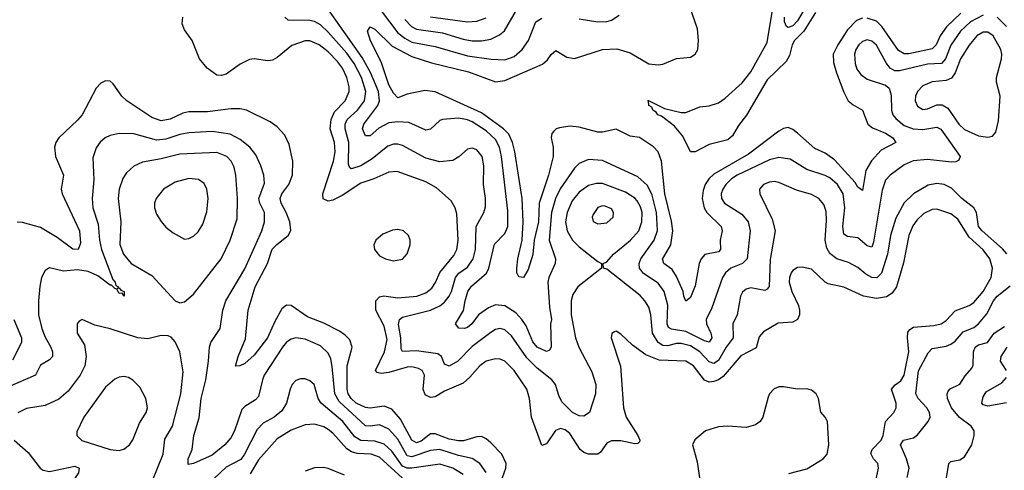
# Model space of a CAD drawing. Header units: inches. Extents: x 1649636 to 1815363, y 506543 to 641975.
# Tile 276 of 656: x 1682981 to 1687221, y 613361 to 615299. Entities that reach past the tile are written whole.
import ezdxf

# ---------------------------------------------------------------- set-up
doc = ezdxf.new("R2010")
doc.units = ezdxf.units.IN
doc.header["$MEASUREMENT"] = 0
doc.layers.add('B6681', color=7, linetype='Continuous')

msp = doc.modelspace()

# ---------------------------------------------------------------- linework, layer by layer
at = {"layer": 'B6681', "color": 5}
for points, elevation in [([(1687130, 615317.9), (1687075.5, 615290), (1687033, 615250), (1686991, 615189), (1686968.2, 615130), (1686950, 615110), (1686890, 615106.9), (1686770, 615078.2), (1686750, 615079.1), (1686730, 615090.7), (1686712.8, 615112.8), (1686670, 615188.6), (1686650, 615206.8), (1686630, 615212.2), (1686610, 615204.5), (1686593.9, 615190), (1686581.5, 615170), (1686576.2, 615150), (1686578.6, 615110), (1686586.1, 615086.1), (1686602.4, 615062.4), (1686630, 615042.4), (1686710, 615016.9), (1686725, 615005), (1686734.2, 614974.2), (1686734.7, 614910), (1686741.3, 614890), (1686753.7, 614873.7), (1686790, 614844.3), (1686828.7, 614828.7), (1686870, 614826.3), (1686930, 614836.3), (1686947.4, 614827.4), (1687031.2, 614710), (1687025.3, 614694.7), (1687012.1, 614687.9), (1686993.4, 614686.6), (1686890, 614697.9), (1686828.6, 614691.4), (1686790, 614675.2), (1686730, 614629.8), (1686710, 614608.2), (1686694.9, 614565.1), (1686657.6, 614342.4), (1686650, 614320.3), (1686630, 614325.6), (1686590, 614360.8), (1686545.9, 614365.9), (1686530, 614376), (1686525.4, 614410), (1686534.1, 614490), (1686527.1, 614550), (1686502.7, 614590), (1686470, 614618), (1686450, 614628.5), (1686370, 614654.1), (1686298.8, 614698.8), (1686250, 614706.2), (1686210, 614695.8), (1686070.7, 614630), (1686046.3, 614613.7), (1686021.7, 614590), (1686008.7, 614570), (1686001.8, 614550), (1686003.1, 614530), (1686015.7, 614510), (1686090, 614462.2), (1686117.3, 614430), (1686126.3, 614390), (1686113.6, 614270), (1686093.1, 614250), (1686043, 614230), (1686020.1, 614210), (1686007.8, 614190), (1685960.8, 614059.2), (1685936.6, 614010), (1685937.9, 613990), (1685957.4, 613950), (1685960.9, 613930), (1685950, 613912.4), (1685930, 613917.1), (1685850, 613957.3), (1685787.2, 613967.2), (1685774.4, 613974.4), (1685768.6, 613990), (1685771.4, 614071.4), (1685756.7, 614130), (1685730, 614165.6), (1685667.5, 614207.5), (1685650.5, 614230), (1685648.8, 614250), (1685656.4, 614270), (1685713, 614350), (1685728.2, 614391.8), (1685723.9, 614470), (1685704.8, 614544.8), (1685685.1, 614585.1), (1685642.6, 614622.6), (1685490, 614693.7), (1685430, 614697), (1685390, 614679.8), (1685370, 614659.8), (1685308.3, 614571.7), (1685287.7, 614530), (1685270.4, 614470), (1685261.1, 614350), (1685288.8, 614270), (1685287, 614250), (1685259.6, 614190), (1685255.5, 614170), (1685262.4, 614062.4), (1685270.7, 614010), (1685266.3, 613990), (1685269, 613891), (1685263.1, 613876.9), (1685250, 613871.2), (1685209.9, 613890), (1685190, 613912.9), (1685162.2, 613982.2), (1685143.9, 614010), (1685117.5, 614037.5), (1685070, 614067.9), (1685030, 614072.3), (1685000, 614060), (1684956.9, 614030), (1684927.7, 613990), (1684910, 613975.1), (1684896.3, 613970), (1684872.2, 613972.2), (1684858.3, 613990), (1684891.9, 614048.1), (1684898.6, 614090), (1684911.3, 614130), (1684926.8, 614153.2), (1684991.5, 614208.5), (1685000.7, 614230), (1685026.2, 614333.8), (1685070, 614379.7), (1685082.3, 614410), (1685082.8, 614477.2), (1685056.4, 614710), (1685046.7, 614750), (1685030, 614784.1), (1684990, 614821.3), (1684930, 614859.9), (1684910, 614868.6), (1684870, 614875.1), (1684801.6, 614870), (1684790, 614865.3), (1684750, 614827.4), (1684730, 614823.2), (1684656.7, 614856.7), (1684610, 614859.1), (1684570, 614854.7), (1684527.7, 614832.3), (1684490, 614799.9), (1684470, 614798.9), (1684457.8, 614830), (1684462.5, 614850), (1684522.8, 614930), (1684529.9, 614950.1), (1684526.5, 614990), (1684492.1, 615072.1), (1684455.9, 615135.9), (1684263.2, 615410)], 540), ([(1686407.2, 615330), (1686358.1, 615250), (1686316.8, 615210), (1686306.8, 615190), (1686295.3, 615144.7), (1686281.7, 615118.3), (1686199.7, 615040.3), (1686111.3, 614888.7), (1686076.4, 614843.6), (1686050, 614799.1), (1686030, 614782.6), (1685950, 614761.7), (1685890, 614729.9), (1685869.9, 614729.9), (1685837.3, 614797.3), (1685800.6, 614840.6), (1685744.2, 614884.2), (1685729.3, 614890), (1685721.4, 614901.4), (1685707.6, 614910), (1685702.5, 614922.5), (1685689.9, 614930), (1685688.9, 614948.9), (1685686, 614950), (1685689, 614951), (1685757.3, 614917.3), (1685830, 614899.3), (1685850, 614899.8), (1685910, 614923.3), (1685950, 614928.4), (1685990, 614941.1), (1686019.1, 614960.9), (1686092.4, 615027.6), (1686130, 615074.4), (1686199.2, 615200.8), (1686234.8, 615410)], 480), ([(1686365.8, 615354.2), (1686330, 615294.3), (1686310, 615271.9), (1686290, 615265.5), (1686282.4, 615270), (1686274.3, 615290), (1686274.8, 615310)], 460), ([(1686610, 615305), (1686584.5, 615295.5), (1686545.3, 615254.7), (1686503.6, 615190), (1686483.7, 615150), (1686485.8, 615114.2), (1686498.5, 615070), (1686530, 614986.5), (1686548.9, 614950), (1686570, 614932.2), (1686610.1, 614910.1), (1686632.7, 614850), (1686653.4, 614833.4), (1686710, 614810.1), (1686740.6, 614790), (1686754, 614770), (1686690, 614737.5), (1686648.6, 614691.4), (1686624.8, 614650), (1686610, 614563.5), (1686590, 614578.2), (1686578.9, 614598.9), (1686490, 614696.7), (1686450, 614724.6), (1686405.4, 614745.4), (1686330, 614811.1), (1686310, 614826.5), (1686290, 614834.6), (1686270, 614830.7), (1686250, 614818.7), (1686119.9, 614720.1), (1685970, 614634.6), (1685950, 614615.1), (1685933.4, 614590), (1685924.4, 614564.4), (1685919.7, 614530), (1685929, 614490), (1685940.5, 614470), (1686002.2, 614410), (1686006.6, 614390), (1685996.8, 614350), (1685999.4, 614310), (1685990, 614300.6), (1685931.6, 614288.4), (1685915.9, 614270), (1685907.2, 614250), (1685890, 614154.7), (1685870, 614104.2), (1685850, 614087.7), (1685840.6, 614110), (1685838.1, 614130), (1685810, 614194.1), (1685790, 614224.1), (1685755, 614250), (1685749, 614269), (1685785.6, 614330), (1685793.2, 614390), (1685787.5, 614432.5), (1685759.2, 614550), (1685745, 614690), (1685730, 614729.8), (1685710, 614752.3), (1685650, 614792.3), (1685610, 614798.4), (1685550, 614827.7), (1685490, 614815.4), (1685470, 614815.5), (1685390, 614837.2), (1685350, 614840.3), (1685305.9, 614834.1), (1685290.8, 614829.2), (1685280.4, 614819.6), (1685272.3, 614810), (1685270.1, 614790), (1685278.4, 614750), (1685278, 614710), (1685258.8, 614630), (1685218.6, 614510), (1685214.4, 614430), (1685196.8, 614350), (1685190, 614289.5), (1685170, 614225.1), (1685150.3, 614190), (1685130, 614192.7), (1685122, 614210), (1685122, 614230), (1685125.6, 614270), (1685145.4, 614350), (1685148.3, 614430), (1685144.6, 614530), (1685113, 614730), (1685103.3, 614770), (1685086.9, 614806.9), (1685064, 614830), (1684970, 614898.8), (1684770, 614988.5), (1684726.2, 614993.8), (1684650, 614977.9), (1684610, 614963.1), (1684590, 614982.4), (1684570, 615018.2), (1684537.2, 615117.2), (1684491.8, 615208.2), (1684478.9, 615250), (1684490, 615268), (1684510, 615258), (1684584.4, 615184.4), (1684670, 615139.9), (1684753.9, 615113.9), (1684914.2, 615074.2), (1685030, 615031.1), (1685070, 615036.6), (1685232.3, 615107.7), (1685254.3, 615125.7), (1685270, 615149.1), (1685290, 615166.5), (1685337.3, 615137.3), (1685370, 615132.3), (1685490, 615170.1), (1685552.8, 615172.8), (1685610, 615156.8), (1685690, 615109.6), (1685730, 615104.1), (1685750, 615107.6), (1685810, 615131.9), (1685870, 615138), (1685889.8, 615150.2), (1685900.9, 615170), (1685904.2, 615210), (1685900.1, 615260.1), (1685867.6, 615350)], 520), ([(1684536.9, 615336.9), (1684610, 615242.4), (1684639, 615219), (1684670, 615202.5), (1684770, 615183.4), (1684910, 615143), (1685010.9, 615129.1), (1685070, 615126.7), (1685110, 615141), (1685144.9, 615170), (1685172.7, 615210), (1685203.2, 615290), (1685230, 615305.2)], 540), ([(1684639.3, 615299.3), (1684668.6, 615270), (1684690, 615258.3), (1684801.6, 615241.6), (1684890, 615214.4), (1684930, 615208), (1684970, 615207.5), (1685010, 615215.7), (1685047, 615233), (1685068.5, 615251.5), (1685125.7, 615350)], 560), ([(1684750, 615311.1), (1684910, 615288.9), (1684950, 615293), (1684990, 615307.4)], 580), ([(1685390, 615302.2), (1685470, 615289.4), (1685510, 615290.9), (1685530, 615297.4), (1685562.3, 615317.7)], 540), ([(1687033.1, 615326.9), (1686971.3, 615268.7), (1686944.2, 615230), (1686926.8, 615190), (1686910, 615172.9), (1686810, 615152.4), (1686790, 615152.6), (1686765.7, 615165.7), (1686694.1, 615270), (1686670, 615292.7), (1686630, 615306)], 520), ([(1686666.1, 613310), (1686678.7, 613370), (1686675.6, 613390), (1686657.8, 613410), (1686646.8, 613433.2), (1686652.1, 613450), (1686690.3, 613490), (1686699.6, 613510), (1686709.9, 613570.1), (1686745, 613610), (1686754.7, 613630), (1686755.6, 613650), (1686735.5, 613710), (1686751.4, 613728.6), (1686775.1, 613744.9), (1686789.4, 613770.6), (1686809.3, 613870), (1686803.6, 613930), (1686805.7, 613954.3), (1686813.6, 613966.4), (1686830, 613976.6), (1686917.1, 613982.9), (1686949.5, 613990.5), (1686970, 614005.1), (1687010, 614047.3), (1687070, 614069), (1687090, 614082.1), (1687129.6, 614130), (1687164, 614190), (1687169.6, 614230), (1687158.3, 614270), (1687129.4, 614309.4), (1687070, 614363.4), (1687020.8, 614440.8), (1686990, 614463.5), (1686930, 614484.1), (1686910, 614482.8), (1686874.3, 614465.7), (1686843.7, 614436.3), (1686827.4, 614412.6), (1686810.1, 614370), (1686787, 614253), (1686756.5, 614150), (1686738.1, 614121.9), (1686713.6, 614106.4), (1686670, 614099.7), (1686615.1, 614110), (1686530, 614148.5), (1686462.9, 614162.9), (1686449.8, 614170), (1686390, 614225.3), (1686350, 614234.8), (1686330, 614232.4), (1686310, 614219.8), (1686303.2, 614210), (1686295.9, 614190), (1686295.1, 614170), (1686305.9, 614130), (1686334.2, 614070), (1686339.2, 614050), (1686338.8, 614030), (1686330.1, 614009.9), (1686310, 613997.8), (1686246.7, 613993.3), (1686183.3, 613956.7), (1686164.9, 613935.1), (1686152.5, 613887.5), (1686086.8, 613853.2), (1686010, 613763.8), (1685990.3, 613749.7), (1685970, 613742.2), (1685950, 613740.3), (1685930, 613747.8), (1685881.8, 613810), (1685850, 613829.9), (1685734.7, 613834.7), (1685677.2, 613857.2), (1685619.4, 613899.4), (1685570, 613946.6), (1685550, 613959.3), (1685543, 613957), (1685530.8, 613949.2), (1685528.4, 613930), (1685568.6, 613808.6), (1685580.7, 613630), (1685593, 613590), (1685642.2, 613510), (1685651.8, 613490), (1685650, 613482.9), (1685643.4, 613476.6), (1685630, 613474.9), (1685570, 613487.1), (1685530, 613487.9), (1685510, 613477.3), (1685481.8, 613438.2), (1685470.3, 613430), (1685430, 613430.4), (1685410, 613437.7), (1685394.3, 613450), (1685350, 613518.4), (1685330, 613534.9), (1685310, 613540.4), (1685288.6, 613531.4), (1685250, 613474.6), (1685230, 613467.4), (1685184.9, 613590), (1685176.5, 613670), (1685165, 613710), (1685110, 613789.8), (1685069.7, 613830), (1685050, 613838.4), (1685030, 613840.5), (1684990, 613829.9), (1684962.5, 613810), (1684919.1, 613760.9), (1684890, 613736), (1684810, 613701.3), (1684770, 613676.5), (1684750, 613674.3), (1684730, 613683.2), (1684725, 613690), (1684718.5, 613710), (1684723.7, 613770), (1684713.6, 613790), (1684698.8, 613798.8), (1684670, 613805.1), (1684650, 613803.9), (1684570, 613780.8), (1684537.1, 613777.1), (1684520.7, 613780.7), (1684513.4, 613790), (1684551.9, 613870), (1684563.5, 613923.5), (1684550, 613980.2), (1684514.7, 614050), (1684515.2, 614090), (1684530, 614107.1), (1684548.7, 614111.3), (1684610, 614103.2), (1684690.5, 614109.5), (1684730, 614123.7), (1684756, 614144), (1684772, 614168), (1684790, 614211.5), (1684850, 614284.1), (1684864, 614310), (1684869.5, 614350), (1684864, 614464), (1684856.9, 614490), (1684839.1, 614519.1), (1684775.2, 614575.2), (1684730, 614600.9), (1684606.4, 614646.4), (1684570, 614643.2), (1684505.5, 614614.5), (1684450, 614595.9), (1684370, 614543.1), (1684330, 614522.4), (1684310, 614518.6), (1684288.1, 614528.1), (1684286.8, 614550), (1684332.5, 614690), (1684340.1, 614730), (1684336, 614770), (1684317.3, 614830), (1684322.6, 614870), (1684337.2, 614902.8), (1684382, 614950), (1684399.7, 614990), (1684399.9, 615010), (1684390.3, 615050), (1684370.6, 615090), (1684350, 615119.6), (1684310, 615160.1), (1684270, 615190.4), (1684230, 615207.3), (1684210, 615207.4), (1684152.7, 615187.3), (1684090, 615136), (1684070, 615125.2), (1684050, 615121.6), (1683990, 615129.9), (1683970, 615127.9), (1683930, 615108), (1683870, 615064.7), (1683850, 615058.2), (1683830, 615060.4), (1683788.6, 615090), (1683754.7, 615130), (1683723.5, 615210), (1683690, 615255.1), (1683680.4, 615280.4), (1683683, 615310)], 580), ([(1687231.8, 614291.8), (1687213.4, 614313.4), (1687125, 614390), (1687110.5, 614410), (1687101.2, 614470), (1687089.9, 614489.9), (1687038.4, 614530), (1686993.7, 614573.7), (1686962, 614590), (1686930, 614593.8), (1686893.1, 614586.9), (1686830.5, 614549.5), (1686789, 614511), (1686754.5, 614445.5), (1686731.3, 614370), (1686718.1, 614290), (1686691.5, 614208.5), (1686671.7, 614188.3), (1686650.6, 614189.4), (1686624.5, 614204.5), (1686590, 614233.4), (1686550, 614253.8), (1686499.7, 614270), (1686470, 614293.5), (1686456.7, 614316.7), (1686449.9, 614349.9), (1686455.8, 614435.8), (1686453.6, 614473.6), (1686443.3, 614503.3), (1686422.2, 614530), (1686390, 614547.4), (1686325.6, 614565.6), (1686250, 614599.2), (1686230, 614602.7), (1686210, 614600.2), (1686184.6, 614590), (1686166.3, 614570), (1686167.9, 614550), (1686221.1, 614441.1), (1686233.9, 614390), (1686213, 614267), (1686208.3, 614151.7), (1686200.4, 614139.6), (1686190, 614133.7), (1686130, 614145.2), (1686110, 614139.4), (1686093.7, 614126.3), (1686085.1, 614110), (1686070.1, 614030), (1686052.4, 613990), (1686053.8, 613930), (1686023.3, 613890), (1685990, 613833.2), (1685970, 613819.9), (1685950, 613826.8), (1685909.5, 613870), (1685870, 613896), (1685830, 613906), (1685810, 613905.9), (1685770, 613896.2), (1685750, 613897.9), (1685730.4, 613910.4), (1685705.4, 613950), (1685699.2, 614030), (1685690, 614061.7), (1685673.6, 614090), (1685652.3, 614112.3), (1685510, 614225.6), (1685495.3, 614230), (1685494, 614250), (1685510, 614258), (1685538.2, 614290), (1685611.2, 614350), (1685646.6, 614390), (1685660.1, 614430), (1685661, 614470), (1685654.4, 614494.4), (1685639.6, 614519.6), (1685630, 614530.9), (1685590, 614557), (1685490, 614593.7), (1685465.2, 614594.8), (1685430, 614585.4), (1685390, 614557.1), (1685359.8, 614520.2), (1685338.4, 614470), (1685332, 614430), (1685338.1, 614390), (1685361.9, 614350), (1685390, 614321.5), (1685470, 614258.4), (1685486.8, 614250), (1685486.8, 614230), (1685383.9, 614150), (1685363.1, 614116.9), (1685355.9, 614090), (1685356, 614030), (1685373.9, 613930), (1685388.7, 613890), (1685444.5, 613784.5), (1685462.2, 613730), (1685460.4, 613690), (1685434.9, 613610), (1685410, 613593.5), (1685390, 613594.6), (1685360.9, 613610), (1685315.9, 613655.9), (1685302.3, 613682.3), (1685287.7, 613730), (1685273, 613750), (1685210, 613800.1), (1685164.6, 613844.6), (1685098.8, 613938.8), (1685070, 613965), (1685050, 613971), (1685030, 613966.8), (1685010, 613954), (1684930, 613893), (1684867.6, 613830), (1684830, 613808), (1684810, 613817.4), (1684797, 613850), (1684781.1, 613861.1), (1684690, 613875), (1684630, 613871.1), (1684623.9, 613883.9), (1684622.2, 613930), (1684611.7, 613988.3), (1684616.2, 614010), (1684630, 614018.9), (1684750, 614049.1), (1684790, 614068.6), (1684810, 614083.8), (1684830.9, 614109.1), (1684840.3, 614130), (1684857, 614190), (1684871.9, 614208.1), (1684910, 614234.4), (1684933.8, 614270), (1684943.6, 614310), (1684947, 614410), (1684979.9, 614470), (1684986.4, 614493.6), (1684986.9, 614530), (1684978.7, 614590), (1684980.2, 614670), (1684972.9, 614710), (1684950, 614738.8), (1684930, 614746.2), (1684910, 614741.7), (1684871.7, 614708.3), (1684846.3, 614693.7), (1684790, 614687.5), (1684730, 614703.7), (1684630, 614757.2), (1684610, 614763.4), (1684590, 614763.4), (1684565.7, 614754.3), (1684499.3, 614700.7), (1684450.1, 614670), (1684410, 614657.3), (1684401.9, 614661.9), (1684397.1, 614677.1), (1684399, 614770), (1684382.8, 614830), (1684382.9, 614850), (1684391.2, 614870), (1684435.2, 614910), (1684465.1, 614950), (1684471.5, 614990), (1684453, 615050), (1684420.8, 615110), (1684390, 615155.1), (1684310, 615245.7), (1684276.9, 615276.9), (1684250, 615290.8), (1684230, 615295.3), (1684137, 615297), (1684122.8, 615310)], 560), ([(1687230, 615269.9), (1687189.5, 615309.5)], 540), ([(1685039.2, 613270), (1685073.9, 613370), (1685075.4, 613390), (1685056.6, 613430), (1685010, 613478.9), (1684990, 613496.8), (1684970, 613505.9), (1684950, 613504.8), (1684892.5, 613487.5), (1684870, 613486.8), (1684830, 613494.6), (1684770, 613518.1), (1684750, 613517.5), (1684710, 613485.9), (1684690, 613479.2), (1684670, 613490.9), (1684620.9, 613580.9), (1684583.7, 613623.7), (1684550, 613636.5), (1684490, 613627.5), (1684470, 613630.5), (1684430.1, 613650.1), (1684407.8, 613670), (1684395.9, 613690), (1684391, 613710), (1684391.7, 613810), (1684412.5, 613890), (1684401.9, 613921.9), (1684382.5, 613942.5), (1684358.5, 613958.5), (1684290, 613992.9), (1684220.7, 614020.7), (1684150, 614068.9), (1684130, 614070.9), (1684110, 614054.8), (1684079.5, 614000.5), (1684047.8, 613930), (1683990, 613855.5), (1683950, 613820.3), (1683929.5, 613809.5), (1683910, 613809), (1683921.6, 613850), (1683954, 613926), (1683964.8, 614050), (1683994.9, 614150), (1684047.7, 614250), (1684068.6, 614311.4), (1684088, 614332), (1684137.4, 614370), (1684148.1, 614391.9), (1684143.6, 614430), (1684129.1, 614470), (1684106.9, 614510), (1684102, 614530), (1684110.4, 614550), (1684140.1, 614590), (1684155.2, 614630), (1684156.9, 614690), (1684141.6, 614761.6), (1684122.3, 614802.3), (1684090, 614838.3), (1684059.5, 614859.5), (1683957.6, 614910), (1683930, 614915.4), (1683890, 614915.8), (1683790, 614902.4), (1683710, 614903.2), (1683683.1, 614896.9), (1683628.6, 614871.4), (1683590, 614863.8), (1683550, 614878.7), (1683442.4, 614950), (1683420.7, 614970), (1683383.3, 615023.3), (1683370, 615034.7), (1683350, 615035.8), (1683330, 615025.1), (1683310, 615004.2), (1683249.4, 614890), (1683230, 614866.2), (1683148.9, 614790), (1683136.5, 614770), (1683131.3, 614750), (1683135.6, 614710), (1683169.4, 614630), (1683159.7, 614570), (1683163.2, 614550), (1683238.8, 614390), (1683242.3, 614337.7), (1683232.4, 614310), (1683210, 614311.5), (1683141.8, 614361.8), (1683070, 614405.2), (1682993.5, 614426.5), (1682970, 614428.2)], 620), ([(1684990, 613350.7), (1684962.1, 613390), (1684930, 613411.7), (1684870, 613424.6), (1684790, 613450.8), (1684750, 613446.4), (1684670, 613418.6), (1684650, 613422.6), (1684610, 613494), (1684570, 613537.6), (1684530, 613556), (1684490, 613550.7), (1684470, 613552.6), (1684356.6, 613656.6), (1684337.6, 613690), (1684327.2, 613807.2), (1684320.5, 613840.5), (1684310, 613865.1), (1684275.9, 613895.9), (1684210, 613924.9), (1684170, 613929.9), (1684150, 613924.6), (1684130, 613911.7), (1684112.4, 613890), (1684034.3, 613770), (1684025.9, 613750), (1684010, 613678.5), (1683996.6, 613663.4), (1683950, 613635.8), (1683938.2, 613621.8), (1683906, 613530), (1683890, 613501.1), (1683863.7, 613470), (1683810, 613426.4), (1683729.7, 613389.7), (1683706, 613386), (1683706.8, 613410), (1683724.2, 613450), (1683731.4, 613510), (1683754, 613586), (1683762.8, 613670), (1683782.1, 613750), (1683794.6, 613830), (1683797.6, 613890), (1683803.4, 613910), (1683844.5, 613970), (1683856.3, 614050), (1683869.2, 614090), (1683950, 614226.9), (1684023.2, 614390), (1684035.8, 614430), (1684035.7, 614470), (1684015, 614510), (1684011.2, 614530), (1684035.7, 614595.7), (1684032.6, 614630), (1684019.1, 614670), (1683997.2, 614717.2), (1683972.3, 614750), (1683930, 614784.1), (1683887, 614807), (1683810, 614818.5), (1683710, 614812.6), (1683670, 614805.2), (1683610, 614784.8), (1683570, 614780.6), (1683472.7, 614807.3), (1683410, 614809.8), (1683370, 614801.2), (1683349, 614791), (1683327.3, 614772.7), (1683310, 614747.6), (1683295.5, 614704.5), (1683300.7, 614610), (1683293.6, 614530), (1683295.4, 614490), (1683319.2, 614419.2), (1683323.9, 614350), (1683333.1, 614310), (1683381.9, 614181.9), (1683392.4, 614170), (1683395.3, 614155.3), (1683406, 614150), (1683402, 614142), (1683410, 614146), (1683415.8, 614135.8), (1683430.4, 614130), (1683430.8, 614109.2), (1683422, 614122), (1683410, 614120.9), (1683399.6, 614139.6), (1683390, 614142), (1683376.9, 614156.9), (1683370, 614157.4), (1683316.8, 614196.8), (1683275.4, 614215.4), (1683230, 614222.6), (1683170, 614217.8), (1683110, 614231), (1683090, 614219.6), (1683075.5, 614190), (1683068.2, 614151.8), (1683061.4, 614090), (1683062.1, 614030), (1683075.9, 613970), (1683090, 613933.8), (1683114.7, 613890), (1683122.4, 613870), (1683122.9, 613850), (1683110, 613835.8), (1683070, 613813.3), (1683049.1, 613770), (1682930, 613717.8)], 640), ([(1686802.3, 613330), (1686811.6, 613370), (1686800.4, 613410), (1686773.8, 613470), (1686786.3, 613490), (1686830, 613500.5), (1686847.2, 613512.8), (1686892.9, 613570), (1686902.3, 613590), (1686899.5, 613610), (1686887.9, 613630), (1686850.5, 613670), (1686840.4, 613690), (1686850.9, 613789.1), (1686893.4, 613866.6), (1686910, 613885), (1686970, 613894.4), (1686990, 613903.1), (1687010, 613916.6), (1687044.3, 613955.7), (1687090, 613975.3), (1687109.3, 613990), (1687146.1, 614033.9), (1687173.9, 614090), (1687190.5, 614110), (1687245.6, 614154.4)], 560), ([(1682956.4, 614010), (1682989.3, 613930.7), (1682988.6, 613910), (1682950, 613834.2)], 620), ([(1683550.3, 613309.7), (1683598.1, 613430), (1683606, 613494), (1683638.3, 613550), (1683674.3, 613690), (1683684.2, 613784.2), (1683670.5, 613870.5), (1683650, 613913.6), (1683633.2, 613933.2), (1683619.6, 613939.6), (1683590, 613940.7), (1683533.1, 613926.9), (1683490.1, 613929.9), (1683370, 613969.1), (1683304.4, 613984.4), (1683250, 614009.2), (1683237.3, 614002.7), (1683228.7, 613991.3), (1683228.9, 613950), (1683260.5, 613900.5), (1683267.5, 613850), (1683261.1, 613810), (1683240.9, 613770), (1683190, 613701.8), (1683150, 613666.9), (1683090, 613639.8), (1683010, 613626.3), (1682972.6, 613607.4)], 660), ([(1686969.3, 613310.7), (1686982, 613390), (1686990, 613399), (1687030, 613406), (1687050, 613419), (1687081.4, 613470), (1687090.9, 613510), (1687090.9, 613530), (1687077.6, 613550), (1687027.8, 613587.8), (1686994.2, 613630), (1686976.8, 613670), (1686975.3, 613690), (1686979.5, 613700.5), (1686988.2, 613711.8), (1687030, 613731.7), (1687052.4, 613767.6), (1687080.6, 613799.4), (1687087.3, 613812.7), (1687088.7, 613870), (1687095, 613890), (1687110, 613899.7), (1687149.2, 613910.8), (1687177.8, 613950), (1687221.1, 613978.9)], 540), ([(1687229.9, 613790), (1687204.2, 613830), (1687207.6, 613850), (1687233.7, 613890)], 520), ([(1684890, 613342.7), (1684845.6, 613370), (1684790, 613387.8), (1684670, 613370.4), (1684650, 613370.2), (1684630, 613378.6), (1684583.7, 613443.7), (1684550, 613473.4), (1684510, 613486.1), (1684450, 613489.6), (1684424.1, 613504.1), (1684371.9, 613570), (1684279.3, 613650), (1684266.9, 613670), (1684248.6, 613730), (1684230, 613745.8), (1684210, 613753.5), (1684190, 613754.8), (1684170, 613747.4), (1684154.4, 613730), (1684145.2, 613710), (1684130.1, 613650), (1684110, 613616.5), (1684077.1, 613590), (1684030, 613563.2), (1684003.5, 613536.5), (1683949.2, 613430), (1683932.8, 613407.2), (1683870, 613373.7), (1683816.6, 613323.4)], 660), ([(1687230, 613651.4), (1687150, 613637.3), (1687130, 613641.8), (1687124.5, 613650), (1687130, 613676.5), (1687142.3, 613697.7), (1687210, 613737.1), (1687230, 613759.6)], 520), ([(1686293.3, 613346.7), (1686370, 613366.7), (1686440.4, 613410), (1686458, 613430), (1686465, 613470), (1686459.8, 613570), (1686449.9, 613589.9), (1686431.4, 613611.4), (1686421, 613670), (1686411.1, 613690), (1686390, 613706), (1686370, 613711.1), (1686330, 613709.7), (1686270, 613720.2), (1686250, 613719.1), (1686230, 613711.6), (1686210.2, 613690), (1686204.2, 613675.8), (1686181.2, 613590), (1686169.1, 613570.9), (1686150, 613556.2), (1686110, 613544.3), (1686030, 613551.3), (1685990, 613547.7), (1685934.4, 613530), (1685888.7, 613491.3), (1685877.6, 613470), (1685897.8, 613397.8), (1685919.3, 613250)], 620), ([(1684630, 613326.8), (1684530, 613417.7), (1684494.3, 613430), (1684433.6, 613433.6), (1684410, 613440.4), (1684390, 613453.1), (1684330, 613520.9), (1684310, 613536.6), (1684290, 613547.5), (1684250, 613558.5), (1684210, 613556), (1684150, 613533.4), (1684090, 613496.6), (1684010, 613405.9), (1683974, 613346)], 680), ([(1682957.2, 613490), (1683016.8, 613436.8), (1683069.7, 613369.7), (1683081.5, 613361.5), (1683110, 613356.1), (1683218, 613378), (1683237.5, 613370), (1683234.3, 613350), (1683194.6, 613290), (1683162.3, 613230), (1683145.1, 613170), (1683134.5, 613150), (1683078.2, 613110), (1683052.3, 613070), (1683039.5, 613010), (1683055.6, 612910), (1683052.6, 612890), (1683029.9, 612890), (1682930, 612946.9)], 660), ([(1684379.5, 613339.5), (1684310, 613368.3), (1684287.3, 613372.7), (1684250, 613371.2), (1684210, 613357.5)], 720)]:
    msp.add_lwpolyline(points, dxfattribs=dict(at, elevation=elevation))
for points, elevation in [([(1687130, 615245.6), (1687102, 615230), (1687070, 615189.9), (1687032.6, 615130), (1687009.5, 615070.5), (1686993.1, 615046.9), (1686970, 615036.6), (1686910, 615031.9), (1686870, 615015), (1686846.8, 614990), (1686838.8, 614970), (1686837.3, 614950), (1686846.9, 614926.9), (1686870, 614913.2), (1686890, 614915.1), (1686930, 614932), (1686953.2, 614933.2), (1686978, 614918), (1687025.6, 614850), (1687050, 614826.4), (1687110, 614799.5), (1687150, 614793), (1687170, 614798), (1687184.5, 614815.5), (1687195.5, 614864.5), (1687203.3, 614970), (1687187.6, 615030), (1687187.2, 615050), (1687208.8, 615130), (1687209.9, 615150), (1687205.9, 615170), (1687172.7, 615230), (1687150, 615245.2)], 560), ([(1683830, 614727), (1683670, 614721.1), (1683590, 614699.9), (1683510, 614686), (1683471.8, 614668.2), (1683440.2, 614639.8), (1683424.9, 614615.1), (1683409.4, 614570), (1683405, 614530), (1683417, 614430), (1683411.9, 614331.9), (1683427.8, 614290), (1683461.6, 614250), (1683550, 614198), (1683650, 614090.3), (1683670, 614081.1), (1683690, 614085.7), (1683730, 614118.3), (1683848.5, 614270), (1683886.8, 614350), (1683917.1, 614442.9), (1683919.3, 614530), (1683911.5, 614630), (1683904.2, 614664.2), (1683892.2, 614690), (1683873.4, 614710)], 660), ([(1683710, 614615.6), (1683650, 614600.2), (1683600.2, 614570), (1683568.2, 614530), (1683561.6, 614510), (1683561.6, 614490), (1683570, 614463), (1683590, 614430.4), (1683610, 614406.7), (1683641.6, 614381.6), (1683690, 614355.5), (1683710, 614357.1), (1683730, 614368.2), (1683750, 614386.4), (1683770, 614419.1), (1683787.4, 614472.6), (1683792, 614530), (1683786.2, 614570), (1683774.9, 614594.9), (1683751.1, 614611.1)], 680), ([(1685490, 614498.5), (1685470, 614491.7), (1685450, 614461.2), (1685446.7, 614450), (1685450.3, 614430.3), (1685470, 614420.3), (1685510, 614425.4), (1685536.4, 614450), (1685538.7, 614470), (1685530, 614485.6), (1685502.7, 614497.3)], 580), ([(1684610, 614396.5), (1684585.8, 614394.2), (1684544.2, 614375.8), (1684514.6, 614350), (1684506.5, 614330), (1684508.9, 614310), (1684530, 614283.2), (1684555.5, 614270), (1684590, 614261.6), (1684630, 614269.4), (1684650, 614291.8), (1684662, 614330), (1684661.8, 614350), (1684654.8, 614370), (1684633.3, 614390)], 620), ([(1683430, 613764.7), (1683410, 613762), (1683390, 613752.6), (1683350, 613718.9), (1683257.7, 613590), (1683226.6, 613526.6), (1683227.2, 613510), (1683248.8, 613488.8), (1683370, 613450.2), (1683410, 613445.7), (1683430, 613451.5), (1683454.5, 613470), (1683468.3, 613491.7), (1683497.2, 613562.8), (1683525.3, 613610), (1683530.8, 613630), (1683523.5, 613670), (1683498.7, 613718.7), (1683468.7, 613748.7), (1683450, 613759.7)], 680)]:
    msp.add_lwpolyline(points, close=True, dxfattribs=dict(at, elevation=elevation))

doc.saveas('drawing.dxf')
